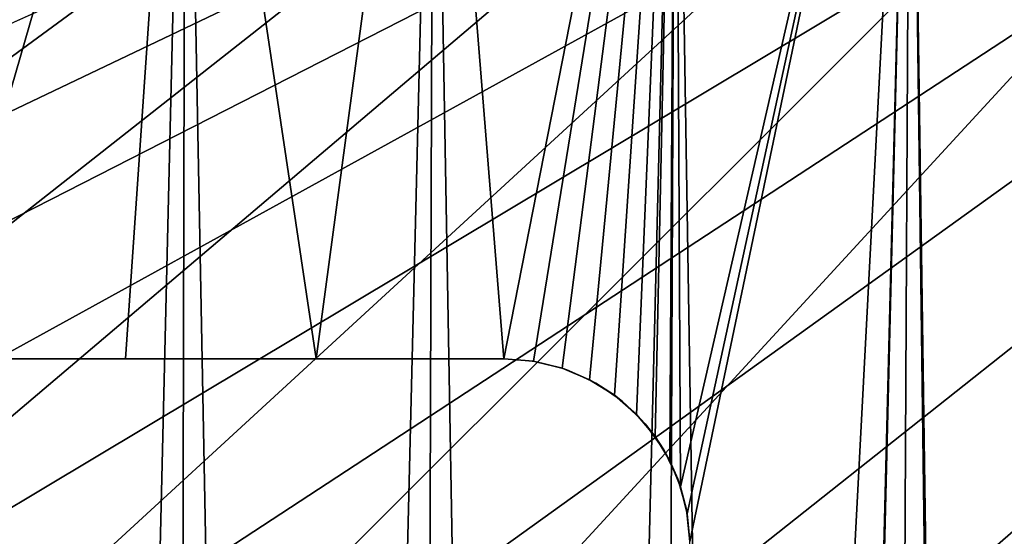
# Model space of a CAD drawing. Header units: millimetres. Extents: x -110 to 110, y 0 to 80.
# Tile 408 of 439: x 88.18 to 93.48, y 65.05 to 67.83. Entities that reach past the tile are written whole.
import ezdxf

# ---------------------------------------------------------------- set-up
doc = ezdxf.new("R2010")
doc.units = ezdxf.units.MM
doc.header["$LTSCALE"] = 59.460957
for name, color, linetype in [('14', 7, 'CONTINUOUS'), ('24', 7, 'CONTINUOUS'), ('28', 7, 'CONTINUOUS'), ('294', 7, 'CONTINUOUS'), ('298', 7, 'CONTINUOUS'), ('4', 7, 'CONTINUOUS'), ('6', 7, 'CONTINUOUS'), ('8', 7, 'CONTINUOUS')]:
    doc.layers.add(name, color=color, linetype=linetype)

msp = doc.modelspace()

# ---------------------------------------------------------------- linework, layer by layer
at = {"layer": '14', "color": 7, "linetype": 'CONTINUOUS'}
for points in [[(-105, 80, 52.6982), (105, 80, 52.6982), (-83.4461, 65.9529, 52.453), (-105, 80, 52.6982)], [(-83.4461, 65.9529, 52.453), (105, 80, 52.6982), (-82.4769, 66, 52.4538), (-83.4461, 65.9529, 52.453)], [(-82.4769, 66, 52.4538), (105, 80, 52.6982), (82.4769, 66, 52.4538), (-82.4769, 66, 52.4538)], [(82.4769, 66, 52.4538), (105, 80, 52.6982), (83.4461, 65.9529, 52.453), (82.4769, 66, 52.4538)], [(83.4461, 65.9529, 52.453), (105, 80, 52.6982), (84.4063, 65.8121, 52.4506), (83.4461, 65.9529, 52.453)], [(84.4063, 65.8121, 52.4506), (105, 80, 52.6982), (85.3483, 65.5789, 52.4465), (84.4063, 65.8121, 52.4506)], [(85.3483, 65.5789, 52.4465), (105, 80, 52.6982), (86.2633, 65.2554, 52.4408), (85.3483, 65.5789, 52.4465)], [(86.2633, 65.2554, 52.4408), (105, 80, 52.6982), (87.1426, 64.8448, 52.4337), (86.2633, 65.2554, 52.4408)], [(87.1426, 64.8448, 52.4337), (105, 80, 52.6982), (87.978, 64.3509, 52.425), (87.1426, 64.8448, 52.4337)], [(87.978, 64.3509, 52.425), (105, 80, 52.6982), (88.7616, 63.7783, 52.4151), (87.978, 64.3509, 52.425)], [(88.7616, 63.7783, 52.4151), (105, 80, 52.6982), (89.486, 63.1325, 52.4038), (88.7616, 63.7783, 52.4151)], [(89.486, 63.1325, 52.4038), (105, 80, 52.6982), (93.8245, 58.869, 52.3294), (89.486, 63.1325, 52.4038)]]:
    msp.add_3dface(points, dxfattribs=at)
at = {"layer": '24', "color": 7, "linetype": 'CONTINUOUS'}
for points in [[(87.6806, 40, -46.4535), (88.3443, 40, -46.3862), (87.7228, 70.7052, -46.9878), (87.6806, 40, -46.4535)], [(87.7228, 70.7052, -46.9878), (88.3443, 40, -46.3862), (89.0756, 70.7052, -46.821), (87.7228, 70.7052, -46.9878)], [(88.3443, 40, -46.3862), (89.0044, 40, -46.2895), (89.0756, 70.7052, -46.821), (88.3443, 40, -46.3862)], [(89.0044, 40, -46.2895), (89.6594, 40, -46.1635), (89.0756, 70.7052, -46.821), (89.0044, 40, -46.2895)], [(89.0756, 70.7052, -46.821), (89.6594, 40, -46.1635), (90.4086, 70.7052, -46.5362), (89.0756, 70.7052, -46.821)], [(89.6594, 40, -46.1635), (90.3083, 40, -46.0085), (90.4086, 70.7052, -46.5362), (89.6594, 40, -46.1635)], [(90.3083, 40, -46.0085), (90.9496, 40, -45.8248), (90.4086, 70.7052, -46.5362), (90.3083, 40, -46.0085)], [(90.4086, 70.7052, -46.5362), (90.9496, 40, -45.8248), (91.7116, 70.7052, -46.1358), (90.4086, 70.7052, -46.5362)], [(90.9496, 40, -45.8248), (91.5821, 40, -45.6128), (91.7116, 70.7052, -46.1358), (90.9496, 40, -45.8248)], [(91.5821, 40, -45.6128), (92.2046, 40, -45.3729), (91.7116, 70.7052, -46.1358), (91.5821, 40, -45.6128)], [(91.7116, 70.7052, -46.1358), (92.2046, 40, -45.3729), (92.9744, 70.7052, -45.6226), (91.7116, 70.7052, -46.1358)], [(92.2046, 40, -45.3729), (92.8157, 40, -45.1056), (92.9744, 70.7052, -45.6226), (92.2046, 40, -45.3729)], [(92.8157, 40, -45.1056), (93.4144, 40, -44.8113), (92.9744, 70.7052, -45.6226), (92.8157, 40, -45.1056)], [(92.9744, 70.7052, -45.6226), (93.4144, 40, -44.8113), (94.1873, 70.7052, -45.0008), (92.9744, 70.7052, -45.6226)], [(93.4144, 40, -44.8113), (93.9994, 40, -44.4907), (94.1873, 70.7052, -45.0008), (93.4144, 40, -44.8113)]]:
    msp.add_3dface(points, dxfattribs=at)
at = {"layer": '28', "color": 7, "linetype": 'CONTINUOUS'}
for points in [[(87.7163, 66, 46.9059), (89.0756, 70.7052, 46.821), (88.7522, 66, 46.7888), (87.7163, 66, 46.9059)], [(87.7228, 70.7052, 46.9878), (89.0756, 70.7052, 46.821), (87.7163, 66, 46.9059), (87.7228, 70.7052, 46.9878)], [(88.7522, 66, 46.7888), (89.0756, 70.7052, 46.821), (89.7778, 66, 46.6022), (88.7522, 66, 46.7888)], [(89.0756, 70.7052, 46.821), (90.4086, 70.7052, 46.5362), (89.7778, 66, 46.6022), (89.0756, 70.7052, 46.821)], [(89.7778, 66, 46.6022), (90.4086, 70.7052, 46.5362), (90.7885, 66, 46.3469), (89.7778, 66, 46.6022)], [(90.4086, 70.7052, 46.5362), (91.7116, 70.7052, 46.1358), (90.7885, 66, 46.3469), (90.4086, 70.7052, 46.5362)], [(90.7885, 66, 46.3469), (91.7116, 70.7052, 46.1358), (90.9468, 65.9874, 46.3), (90.7885, 66, 46.3469)], [(90.9468, 65.9874, 46.3), (91.7116, 70.7052, 46.1358), (91.1015, 65.9497, 46.2519), (90.9468, 65.9874, 46.3)], [(91.1015, 65.9497, 46.2519), (91.7116, 70.7052, 46.1358), (91.2482, 65.8881, 46.2043), (91.1015, 65.9497, 46.2519)], [(91.2482, 65.8881, 46.2043), (91.7116, 70.7052, 46.1358), (91.3826, 65.8044, 46.1586), (91.2482, 65.8881, 46.2043)], [(91.3826, 65.8044, 46.1586), (91.7116, 70.7052, 46.1358), (91.5012, 65.7015, 46.1167), (91.3826, 65.8044, 46.1586)], [(91.5012, 65.7015, 46.1167), (91.7116, 70.7052, 46.1358), (91.6012, 65.5826, 46.0799), (91.5012, 65.7015, 46.1167)], [(91.6012, 65.5826, 46.0799), (91.7116, 70.7052, 46.1358), (91.6808, 65.4515, 46.0494), (91.6012, 65.5826, 46.0799)], [(91.6808, 65.4515, 46.0494), (91.7116, 70.7052, 46.1358), (91.7387, 65.3115, 46.026), (91.6808, 65.4515, 46.0494)], [(91.7116, 70.7052, 46.1358), (92.9744, 70.7052, 45.6226), (91.7387, 65.3115, 46.026), (91.7116, 70.7052, 46.1358)], [(91.7387, 65.3115, 46.026), (92.9744, 70.7052, 45.6226), (91.7746, 65.1658, 46.0103), (91.7387, 65.3115, 46.026)], [(91.7746, 65.1658, 46.0103), (92.9744, 70.7052, 45.6226), (91.7883, 65.0175, 46.0026), (91.7746, 65.1658, 46.0103)], [(91.7883, 65.0175, 46.0026), (92.9744, 70.7052, 45.6226), (92.0105, 52.2902, 45.6816), (91.7883, 65.0175, 46.0026)], [(92.9744, 70.7052, 45.6226), (92.225, 40, 45.3645), (92.0105, 52.2902, 45.6816), (92.9744, 70.7052, 45.6226)], [(93.3728, 40, 44.8328), (92.225, 40, 45.3645), (92.9744, 70.7052, 45.6226), (93.3728, 40, 44.8328)], [(94.1873, 70.7052, 45.0008), (93.3728, 40, 44.8328), (92.9744, 70.7052, 45.6226), (94.1873, 70.7052, 45.0008)], [(94.4718, 40, 44.2063), (93.3728, 40, 44.8328), (94.1873, 70.7052, 45.0008), (94.4718, 40, 44.2063)]]:
    msp.add_3dface(points, dxfattribs=at)
at = {"layer": '294', "color": 7, "linetype": 'CONTINUOUS'}
for points in [[(87.7163, 66, 46.9059), (88.7522, 66, 46.7888), (87.7771, 66, 43.4075), (87.7163, 66, 46.9059)], [(87.7771, 66, 43.4075), (88.7522, 66, 46.7888), (88, 66, 43.425), (87.7771, 66, 43.4075)], [(88, 66, 43.425), (88.7522, 66, 46.7888), (88.2229, 66, 43.4075), (88, 66, 43.425)], [(88, 66, 39.2115), (88.2229, 66, 40.5925), (88.3639, 66, 39.2354), (88, 66, 39.2115)], [(88, 66, 40.575), (88.2229, 66, 40.5925), (88, 66, 39.2115), (88, 66, 40.575)], [(88.2229, 66, 43.4075), (88.7522, 66, 46.7888), (88.4403, 66, 43.3553), (88.2229, 66, 43.4075)], [(88.2229, 66, 40.5925), (88.4403, 66, 40.6447), (88.3639, 66, 39.2354), (88.2229, 66, 40.5925)], [(88.3639, 66, 39.2354), (88.6469, 66, 40.7303), (88.7216, 66, 39.3065), (88.3639, 66, 39.2354)], [(88.4403, 66, 40.6447), (88.6469, 66, 40.7303), (88.3639, 66, 39.2354), (88.4403, 66, 40.6447)], [(88.4403, 66, 43.3553), (88.7522, 66, 46.7888), (88.6469, 66, 43.2697), (88.4403, 66, 43.3553)], [(88.6469, 66, 43.2697), (88.7522, 66, 46.7888), (88.8376, 66, 43.1529), (88.6469, 66, 43.2697)], [(88.6469, 66, 40.7303), (88.8376, 66, 40.8471), (88.7216, 66, 39.3065), (88.6469, 66, 40.7303)], [(88.8376, 66, 40.8471), (89.0076, 66, 40.9924), (88.7216, 66, 39.3065), (88.8376, 66, 40.8471)], [(88.7216, 66, 39.3065), (89.0076, 66, 40.9924), (89.067, 66, 39.4238), (88.7216, 66, 39.3065)], [(88.7522, 66, 46.7888), (89.7778, 66, 46.6022), (88.8376, 66, 43.1529), (88.7522, 66, 46.7888)], [(88.8376, 66, 43.1529), (89.7778, 66, 46.6022), (89.0076, 66, 43.0076), (88.8376, 66, 43.1529)], [(89.0076, 66, 43.0076), (89.7778, 66, 46.6022), (89.1528, 66, 42.8376), (89.0076, 66, 43.0076)], [(89.0076, 66, 40.9924), (89.1528, 66, 41.1624), (89.067, 66, 39.4238), (89.0076, 66, 40.9924)], [(89.2697, 66, 41.3531), (89.3553, 66, 41.5596), (89.067, 66, 39.4238), (89.2697, 66, 41.3531)], [(89.067, 66, 39.4238), (89.3553, 66, 41.5596), (89.3942, 66, 39.5851), (89.067, 66, 39.4238)], [(89.1528, 66, 41.1624), (89.2697, 66, 41.3531), (89.067, 66, 39.4238), (89.1528, 66, 41.1624)], [(89.1528, 66, 42.8376), (89.7778, 66, 46.6022), (89.2697, 66, 42.6469), (89.1528, 66, 42.8376)], [(89.2697, 66, 42.6469), (89.7778, 66, 46.6022), (89.3553, 66, 42.4404), (89.2697, 66, 42.6469)], [(89.3553, 66, 42.4404), (89.7778, 66, 46.6022), (89.4075, 66, 42.2229), (89.3553, 66, 42.4404)], [(89.3553, 66, 41.5596), (89.4075, 66, 41.7771), (89.3942, 66, 39.5851), (89.3553, 66, 41.5596)], [(89.4075, 66, 41.7771), (89.425, 66, 42), (89.3942, 66, 39.5851), (89.4075, 66, 41.7771)], [(89.3942, 66, 39.5851), (89.425, 66, 42), (89.6975, 66, 39.7877), (89.3942, 66, 39.5851)], [(89.4075, 66, 42.2229), (89.7778, 66, 46.6022), (89.425, 66, 42), (89.4075, 66, 42.2229)], [(89.425, 66, 42), (89.7778, 66, 46.6022), (89.6975, 66, 39.7877), (89.425, 66, 42)], [(89.6975, 66, 39.7877), (89.7778, 66, 46.6022), (89.9717, 66, 40.0283), (89.6975, 66, 39.7877)], [(89.7778, 66, 46.6022), (90.7885, 66, 46.3469), (89.9717, 66, 40.0283), (89.7778, 66, 46.6022)], [(89.9717, 66, 40.0283), (90.7885, 66, 46.3469), (90.2123, 66, 40.3025), (89.9717, 66, 40.0283)], [(90.2123, 66, 40.3025), (90.7885, 66, 46.3469), (90.4149, 66, 40.6058), (90.2123, 66, 40.3025)], [(90.4149, 66, 40.6058), (90.7885, 66, 46.3469), (90.5762, 66, 40.933), (90.4149, 66, 40.6058)], [(90.5762, 66, 40.933), (90.7885, 66, 46.3469), (90.6935, 66, 41.2784), (90.5762, 66, 40.933)], [(90.6935, 66, 41.2784), (90.7885, 66, 46.3469), (90.7646, 66, 41.6361), (90.6935, 66, 41.2784)], [(90.7646, 66, 41.6361), (90.7885, 66, 46.3469), (90.7885, 66, 42), (90.7646, 66, 41.6361)]]:
    msp.add_3dface(points, dxfattribs=at)
at = {"layer": '298', "color": 7, "linetype": 'CONTINUOUS'}
for points in [[(90.7885, 66, 46.3469), (90.9468, 65.9874, 46.3), (90.7885, 66, 42), (90.7885, 66, 46.3469)], [(90.7885, 66, 42), (90.9468, 65.9874, 46.3), (90.9602, 65.9851, 42), (90.7885, 66, 42)], [(90.9468, 65.9874, 46.3), (91.1015, 65.9497, 46.2519), (90.9602, 65.9851, 42), (90.9468, 65.9874, 46.3)], [(90.9602, 65.9851, 42), (91.1015, 65.9497, 46.2519), (91.1268, 65.941, 42), (90.9602, 65.9851, 42)], [(91.1015, 65.9497, 46.2519), (91.2482, 65.8881, 46.2043), (91.1268, 65.941, 42), (91.1015, 65.9497, 46.2519)], [(91.1268, 65.941, 42), (91.2482, 65.8881, 46.2043), (91.2834, 65.8689, 42), (91.1268, 65.941, 42)], [(91.2482, 65.8881, 46.2043), (91.3826, 65.8044, 46.1586), (91.2834, 65.8689, 42), (91.2482, 65.8881, 46.2043)], [(91.2834, 65.8689, 42), (91.3826, 65.8044, 46.1586), (91.4253, 65.771, 42), (91.2834, 65.8689, 42)], [(91.3826, 65.8044, 46.1586), (91.5012, 65.7015, 46.1167), (91.4253, 65.771, 42), (91.3826, 65.8044, 46.1586)], [(91.4253, 65.771, 42), (91.5012, 65.7015, 46.1167), (91.5482, 65.6502, 42), (91.4253, 65.771, 42)], [(91.5012, 65.7015, 46.1167), (91.6012, 65.5826, 46.0799), (91.5482, 65.6502, 42), (91.5012, 65.7015, 46.1167)], [(91.5482, 65.6502, 42), (91.6012, 65.5826, 46.0799), (91.6486, 65.51, 42), (91.5482, 65.6502, 42)], [(91.6012, 65.5826, 46.0799), (91.6808, 65.4515, 46.0494), (91.6486, 65.51, 42), (91.6012, 65.5826, 46.0799)], [(91.6486, 65.51, 42), (91.6808, 65.4515, 46.0494), (91.7234, 65.3547, 42), (91.6486, 65.51, 42)], [(91.6808, 65.4515, 46.0494), (91.7387, 65.3115, 46.026), (91.7234, 65.3547, 42), (91.6808, 65.4515, 46.0494)], [(91.7234, 65.3547, 42), (91.7387, 65.3115, 46.026), (91.7705, 65.1889, 42), (91.7234, 65.3547, 42)], [(91.7387, 65.3115, 46.026), (91.7746, 65.1658, 46.0103), (91.7705, 65.1889, 42), (91.7387, 65.3115, 46.026)], [(91.7883, 65.0175, 46.0026), (91.7883, 65.0175, 42), (91.7705, 65.1889, 42), (91.7883, 65.0175, 46.0026)], [(91.7746, 65.1658, 46.0103), (91.7883, 65.0175, 46.0026), (91.7705, 65.1889, 42), (91.7746, 65.1658, 46.0103)]]:
    msp.add_3dface(points, dxfattribs=at)
at = {"layer": '4', "color": 7, "linetype": 'CONTINUOUS'}
for points in [[(-105.7, 75.7173, 55), (82.3702, 65.2078, 55), (105.7, 75.7173, 55), (-105.7, 75.7173, 55)], [(82.3702, 65.2078, 55), (83.4023, 65.0734, 55), (105.7, 75.7173, 55), (82.3702, 65.2078, 55)], [(83.4023, 65.0734, 55), (84.419, 64.8505, 55), (105.7, 75.7173, 55), (83.4023, 65.0734, 55)], [(84.419, 64.8505, 55), (85.4126, 64.5407, 55), (105.7, 75.7173, 55), (84.419, 64.8505, 55)], [(85.4126, 64.5407, 55), (86.3758, 64.1463, 55), (105.7, 75.7173, 55), (85.4126, 64.5407, 55)], [(86.3758, 64.1463, 55), (87.3014, 63.6702, 55), (105.7, 75.7173, 55), (86.3758, 64.1463, 55)], [(87.3014, 63.6702, 55), (88.1825, 63.1161, 55), (105.7, 75.7173, 55), (87.3014, 63.6702, 55)], [(88.1825, 63.1161, 55), (89.0124, 62.4881, 55), (105.7, 75.7173, 55), (88.1825, 63.1161, 55)], [(89.0124, 62.4881, 55), (89.7792, 61.7966, 55), (105.7, 75.7173, 55), (89.0124, 62.4881, 55)], [(89.7792, 61.7966, 55), (92.789, 58.8389, 55), (105.7, 75.7173, 55), (89.7792, 61.7966, 55)], [(92.789, 58.8389, 55), (93.4937, 58.0843, 55), (105.7, 75.7173, 55), (92.789, 58.8389, 55)]]:
    msp.add_3dface(points, dxfattribs=at)
at = {"layer": '6', "color": 7, "linetype": 'CONTINUOUS'}
for points in [[(110, 0, -55), (-110, 0, -55), (110, 80, -55), (110, 0, -55)], [(110, 80, -55), (-110, 0, -55), (-110, 80, -55), (110, 80, -55)]]:
    msp.add_3dface(points, dxfattribs=at)
at = {"layer": '8', "color": 7, "linetype": 'CONTINUOUS'}
for points in [[(105, 80, -52.6982), (-105, 80, -52.6982), (83.4461, 65.9529, -52.453), (105, 80, -52.6982)], [(84.4063, 65.8121, -52.4506), (105, 80, -52.6982), (83.4461, 65.9529, -52.453), (84.4063, 65.8121, -52.4506)], [(85.3483, 65.5789, -52.4465), (105, 80, -52.6982), (84.4063, 65.8121, -52.4506), (85.3483, 65.5789, -52.4465)], [(86.2633, 65.2554, -52.4408), (105, 80, -52.6982), (85.3483, 65.5789, -52.4465), (86.2633, 65.2554, -52.4408)], [(87.1426, 64.8448, -52.4337), (105, 80, -52.6982), (86.2633, 65.2554, -52.4408), (87.1426, 64.8448, -52.4337)], [(87.978, 64.3509, -52.425), (105, 80, -52.6982), (87.1426, 64.8448, -52.4337), (87.978, 64.3509, -52.425)], [(88.7616, 63.7783, -52.4151), (105, 80, -52.6982), (87.978, 64.3509, -52.425), (88.7616, 63.7783, -52.4151)], [(89.486, 63.1325, -52.4038), (105, 80, -52.6982), (88.7616, 63.7783, -52.4151), (89.486, 63.1325, -52.4038)], [(93.8245, 58.869, -52.3294), (105, 80, -52.6982), (89.486, 63.1325, -52.4038), (93.8245, 58.869, -52.3294)]]:
    msp.add_3dface(points, dxfattribs=at)

doc.saveas('drawing.dxf')
